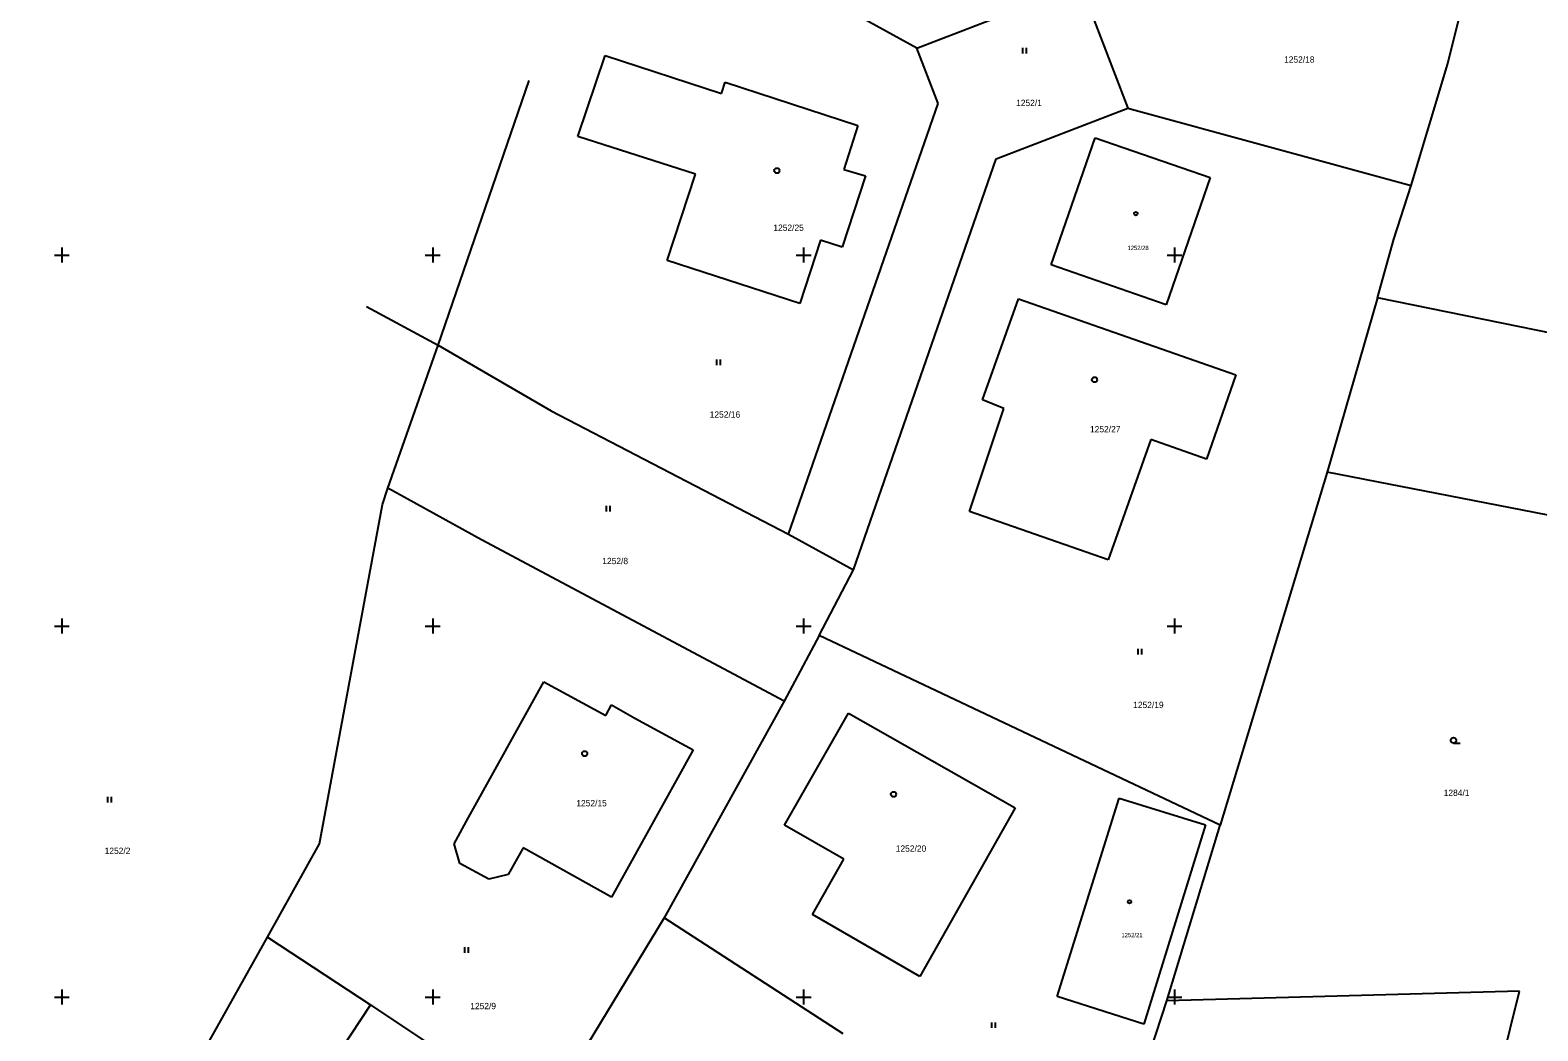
# Model space of a CAD drawing. Extents: x -702257 to -701487, y -1009871 to -1008841.
# Drawn here: x -701902.1 to -701800.5, y -1009277.3 to -1009209.8 of the extents above; entities that cross this region are included whole.
import ezdxf

# ---------------------------------------------------------------- set-up
doc = ezdxf.new("R2010")
doc.units = 0
for name, color, linetype in [('Z_hektometricka_sit', 7, 'Continuous'), ('Z_katastr_cisla_pozemkova', 7, 'Continuous'), ('Z_katastr_cisla_stavebni', 7, 'Continuous'), ('Z_katastr_hranice', 7, 'Continuous'), ('Z_katastr_znacky_budov', 7, 'Continuous'), ('Z_katastr_znacky_kultur', 7, 'Continuous')]:
    doc.layers.add(name, color=color, linetype=linetype)

msp = doc.modelspace()

# ---------------------------------------------------------------- linework, layer by layer
at = {"layer": 'Z_hektometricka_sit'}
for p, q in [((-701900, -1009224.5), (-701900, -1009225.5)), ((-701900, -1009224.5), (-701900, -1009225.5)), ((-701875, -1009224.5), (-701875, -1009225.5)), ((-701875, -1009224.5), (-701875, -1009225.5)), ((-701850, -1009224.5), (-701850, -1009225.5)), ((-701850, -1009224.5), (-701850, -1009225.5)), ((-701825, -1009224.5), (-701825, -1009225.5)), ((-701825, -1009224.5), (-701825, -1009225.5)), ((-701900.5, -1009225), (-701899.5, -1009225)), ((-701900.5, -1009225), (-701899.5, -1009225)), ((-701875.5, -1009225), (-701874.5, -1009225)), ((-701875.5, -1009225), (-701874.5, -1009225)), ((-701850.5, -1009225), (-701849.5, -1009225)), ((-701850.5, -1009225), (-701849.5, -1009225)), ((-701825.5, -1009225), (-701824.5, -1009225)), ((-701825.5, -1009225), (-701824.5, -1009225)), ((-701900.5, -1009250), (-701899.5, -1009250)), ((-701900.5, -1009250), (-701899.5, -1009250)), ((-701900, -1009249.5), (-701900, -1009250.5)), ((-701900, -1009249.5), (-701900, -1009250.5)), ((-701875.5, -1009250), (-701874.5, -1009250)), ((-701875.5, -1009250), (-701874.5, -1009250)), ((-701875, -1009249.5), (-701875, -1009250.5)), ((-701875, -1009249.5), (-701875, -1009250.5)), ((-701850.5, -1009250), (-701849.5, -1009250)), ((-701850.5, -1009250), (-701849.5, -1009250)), ((-701850, -1009249.5), (-701850, -1009250.5)), ((-701850, -1009249.5), (-701850, -1009250.5)), ((-701825.5, -1009250), (-701824.5, -1009250)), ((-701825.5, -1009250), (-701824.5, -1009250)), ((-701825, -1009249.5), (-701825, -1009250.5)), ((-701825, -1009249.5), (-701825, -1009250.5)), ((-701900, -1009274.5), (-701900, -1009275.5)), ((-701900, -1009274.5), (-701900, -1009275.5)), ((-701875, -1009274.5), (-701875, -1009275.5)), ((-701875, -1009274.5), (-701875, -1009275.5)), ((-701850, -1009274.5), (-701850, -1009275.5)), ((-701850, -1009274.5), (-701850, -1009275.5)), ((-701825, -1009274.5), (-701825, -1009275.5)), ((-701825, -1009274.5), (-701825, -1009275.5)), ((-701900.5, -1009275), (-701899.5, -1009275)), ((-701900.5, -1009275), (-701899.5, -1009275)), ((-701875.5, -1009275), (-701874.5, -1009275)), ((-701875.5, -1009275), (-701874.5, -1009275)), ((-701850.5, -1009275), (-701849.5, -1009275)), ((-701850.5, -1009275), (-701849.5, -1009275)), ((-701825.5, -1009275), (-701824.5, -1009275)), ((-701825.5, -1009275), (-701824.5, -1009275))]:
    msp.add_line(p, q, dxfattribs=at)
at = {"layer": 'Z_katastr_hranice'}
for p, q in [((-701806.58, -1009212.1), (-701802.21, -1009194.27)), ((-701842.37, -1009211.05), (-701863.71, -1009199.33)), ((-701842.37, -1009211.05), (-701831.33, -1009206.81)), ((-701831.33, -1009206.81), (-701828.14, -1009215.11)), ((-701865.21, -1009217), (-701863.38, -1009211.55)), ((-701863.38, -1009211.55), (-701855.54, -1009214.12)), ((-701840.94, -1009214.78), (-701842.37, -1009211.05)), ((-701809.05, -1009220.32), (-701806.58, -1009212.1)), ((-701874.63, -1009231.07), (-701868.49, -1009213.23)), ((-701855.54, -1009214.12), (-701855.29, -1009213.36)), ((-701855.29, -1009213.36), (-701846.34, -1009216.26)), ((-701851.01, -1009243.81), (-701840.94, -1009214.78)), ((-701837.02, -1009218.52), (-701828.14, -1009215.11)), ((-701828.14, -1009215.11), (-701809.05, -1009220.32)), ((-701846.34, -1009216.26), (-701847.28, -1009219.23)), ((-701857.28, -1009219.56), (-701865.21, -1009217)), ((-701833.32, -1009225.67), (-701830.36, -1009217.1)), ((-701830.36, -1009217.1), (-701822.59, -1009219.77)), ((-701846.63, -1009246.21), (-701837.02, -1009218.52)), ((-701859.19, -1009225.36), (-701857.28, -1009219.56)), ((-701845.83, -1009219.67), (-701847.4, -1009224.47)), ((-701847.28, -1009219.23), (-701845.83, -1009219.67)), ((-701822.59, -1009219.77), (-701825.56, -1009228.35)), ((-701810.21, -1009223.93), (-701809.05, -1009220.32)), ((-701848.87, -1009224), (-701850.25, -1009228.27)), ((-701847.4, -1009224.47), (-701848.87, -1009224)), ((-701811.33, -1009227.89), (-701810.21, -1009223.93)), ((-701850.25, -1009228.27), (-701859.19, -1009225.36)), ((-701825.56, -1009228.35), (-701833.32, -1009225.67)), ((-701837.94, -1009234.76), (-701835.52, -1009227.96)), ((-701835.52, -1009227.96), (-701820.88, -1009233.08)), ((-701811.33, -1009227.89), (-701814.71, -1009239.63)), ((-701761.65, -1009238.01), (-701811.33, -1009227.89)), ((-701879.46, -1009228.46), (-701874.63, -1009231.07)), ((-701878.02, -1009240.72), (-701874.63, -1009231.07)), ((-701874.63, -1009231.07), (-701867.02, -1009235.49)), ((-701820.88, -1009233.08), (-701822.85, -1009238.76)), ((-701836.5, -1009235.34), (-701837.94, -1009234.76)), ((-701867.02, -1009235.49), (-701851.01, -1009243.81)), ((-701838.81, -1009242.28), (-701836.5, -1009235.34)), ((-701826.61, -1009237.44), (-701829.47, -1009245.54)), ((-701822.85, -1009238.76), (-701826.61, -1009237.44)), ((-701814.71, -1009239.63), (-701821.93, -1009263.42)), ((-701785.69, -1009245.3), (-701814.71, -1009239.63)), ((-701878.39, -1009241.8), (-701878.02, -1009240.72)), ((-701871.72, -1009244.2), (-701878.02, -1009240.72)), ((-701882.62, -1009264.68), (-701878.39, -1009241.8)), ((-701829.47, -1009245.54), (-701838.81, -1009242.28)), ((-701851.32, -1009255.06), (-701871.72, -1009244.2)), ((-701851.01, -1009243.81), (-701846.63, -1009246.21)), ((-701848.95, -1009250.63), (-701846.63, -1009246.21)), ((-701848.95, -1009250.63), (-701851.32, -1009255.06)), ((-701821.93, -1009263.42), (-701848.95, -1009250.63)), ((-701872.58, -1009262.9), (-701867.52, -1009253.77)), ((-701867.52, -1009253.77), (-701863.32, -1009256.02)), ((-701863.32, -1009256.02), (-701862.94, -1009255.32)), ((-701862.94, -1009255.32), (-701861.38, -1009256.21)), ((-701851.32, -1009255.06), (-701859.4, -1009269.66)), ((-701861.38, -1009256.21), (-701857.44, -1009258.35)), ((-701851.28, -1009263.43), (-701846.98, -1009255.88)), ((-701846.98, -1009255.88), (-701835.75, -1009262.26)), ((-701857.44, -1009258.35), (-701862.94, -1009268.27)), ((-701835.75, -1009262.26), (-701842.16, -1009273.62)), ((-701832.92, -1009274.96), (-701828.74, -1009261.59)), ((-701828.74, -1009261.59), (-701822.91, -1009263.4)), ((-701873.56, -1009264.67), (-701872.58, -1009262.9)), ((-701847.3, -1009265.7), (-701851.28, -1009263.43)), ((-701822.91, -1009263.4), (-701827.08, -1009276.82)), ((-701825.52, -1009275.25), (-701821.93, -1009263.42)), ((-701886.14, -1009270.96), (-701882.62, -1009264.68)), ((-701873.16, -1009266.01), (-701873.56, -1009264.67)), ((-701868.91, -1009264.95), (-701869.91, -1009266.75)), ((-701862.94, -1009268.27), (-701868.91, -1009264.95)), ((-701871.22, -1009267.05), (-701873.16, -1009266.01)), ((-701849.41, -1009269.45), (-701847.3, -1009265.7)), ((-701869.91, -1009266.75), (-701871.22, -1009267.05)), ((-701842.16, -1009273.62), (-701849.41, -1009269.45)), ((-701859.4, -1009269.66), (-701867.57, -1009283.14)), ((-701847.34, -1009277.48), (-701859.4, -1009269.66)), ((-701902.13, -1009299.54), (-701886.14, -1009270.96)), ((-701886.14, -1009270.96), (-701879.19, -1009275.53)), ((-701801.76, -1009274.61), (-701825.52, -1009275.25)), ((-701803.6, -1009282.11), (-701801.76, -1009274.61)), ((-701879.19, -1009275.53), (-701881.18, -1009278.56)), ((-701879.19, -1009275.53), (-701871.63, -1009280.57)), ((-701827.08, -1009276.82), (-701832.92, -1009274.96)), ((-701829.8, -1009288.26), (-701825.52, -1009275.25))]:
    msp.add_line(p, q, dxfattribs=at)
at = {"layer": 'Z_katastr_znacky_budov'}
for centre, radius in [((-701851.8, -1009219.31), 0.175), ((-701827.61, -1009222.21), 0.117), ((-701830.39, -1009233.4), 0.175), ((-701864.76, -1009258.6), 0.175), ((-701843.94, -1009261.34), 0.175), ((-701828.04, -1009268.58), 0.117)]:
    msp.add_circle(centre, radius, dxfattribs=at)
at = {"layer": 'Z_katastr_znacky_kultur'}
for p, q in [((-701835.22, -1009211.41), (-701835.22, -1009211.04)), ((-701834.97, -1009211.41), (-701834.97, -1009211.04)), ((-701855.85, -1009232.41), (-701855.85, -1009232.04)), ((-701855.6, -1009232.41), (-701855.6, -1009232.04)), ((-701863.29, -1009242.28), (-701863.29, -1009241.91)), ((-701863.04, -1009242.28), (-701863.04, -1009241.91)), ((-701827.45, -1009251.91), (-701827.45, -1009251.54)), ((-701827.2, -1009251.91), (-701827.2, -1009251.54)), ((-701806.2, -1009257.9), (-701805.76, -1009257.9)), ((-701896.89, -1009261.89), (-701896.89, -1009261.52)), ((-701896.64, -1009261.89), (-701896.64, -1009261.52)), ((-701872.84, -1009272.02), (-701872.84, -1009271.65)), ((-701872.59, -1009272.02), (-701872.59, -1009271.65)), ((-701837.32, -1009277.08), (-701837.32, -1009276.71)), ((-701837.07, -1009277.08), (-701837.07, -1009276.71))]:
    msp.add_line(p, q, dxfattribs=at)
msp.add_circle((-701806.2, -1009257.71), 0.187, dxfattribs=at)

# ---------------------------------------------------------------- texts
at = {"layer": 'Z_katastr_cisla_pozemkova'}
for s, p in [('1252/18', (-701817.62, -1009212.04)), ('1252/1', (-701835.68, -1009214.96)), ('1252/16', (-701856.33, -1009235.96)), ('1252/8', (-701863.57, -1009245.83)), ('1252/19', (-701827.79, -1009255.53)), ('1284/1', (-701806.86, -1009261.45)), ('1252/2', (-701897.11, -1009265.36)), ('1252/9', (-701872.47, -1009275.82))]:
    msp.add_text(s, height=0.425, dxfattribs=at).set_placement(p)
at = {"layer": 'Z_katastr_cisla_stavebni'}
for s, height, p in [('1252/25', 0.425, (-701852.04, -1009223.37)), ('1252/28', 0.285, (-701828.17, -1009224.66)), ('1252/27', 0.425, (-701830.7, -1009236.95)), ('1252/15', 0.425, (-701865.32, -1009262.15)), ('1252/20', 0.425, (-701843.79, -1009265.21)), ('1252/21', 0.285, (-701828.58, -1009270.97))]:
    msp.add_text(s, height=height, dxfattribs=at).set_placement(p)

doc.saveas('drawing.dxf')
